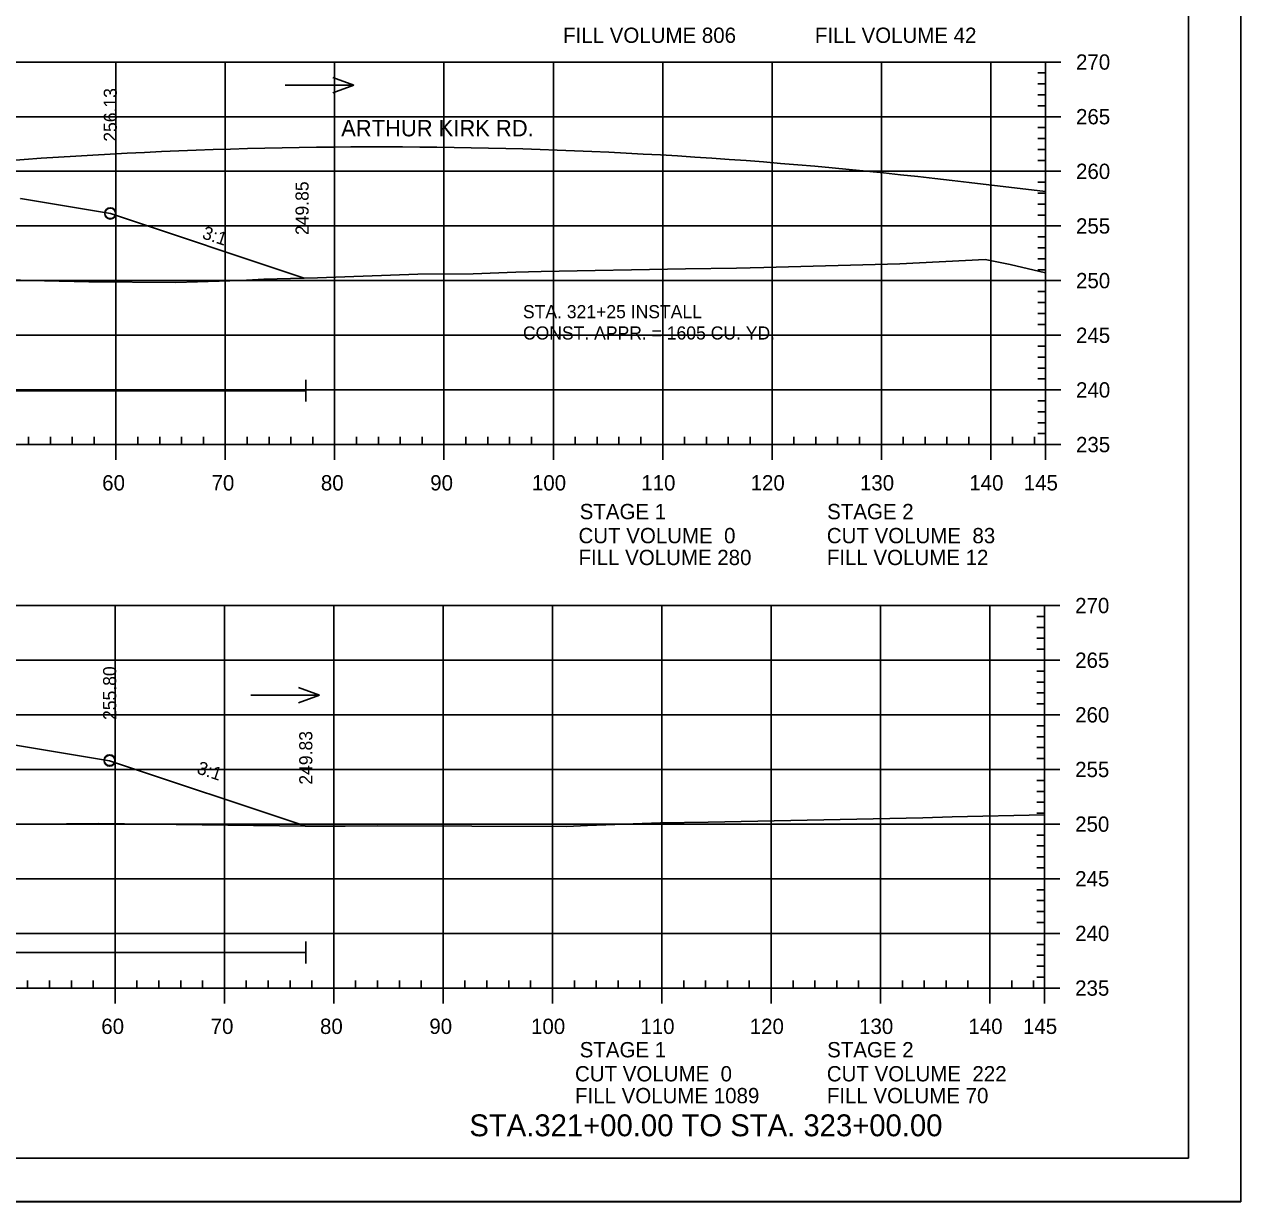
# Model space of a CAD drawing. Extents: x 1365647 to 1367999, y 387113 to 400173.
# Drawn here: x 1365945.8 to 1366057, y 399106.3 to 399214.1 of the extents above; entities that cross this region are included whole.
import ezdxf

# ---------------------------------------------------------------- set-up
doc = ezdxf.new("R2010")
doc.units = 0
for name, color, linetype in [('R_Axis', 7, 'Continuous'), ('R_Axis Annot', 7, 'Continuous'), ('R_Border', 7, 'Continuous'), ('R_Contours', 7, 'Continuous'), ('R_Draft', 7, 'Continuous'), ('R_Drive', 7, 'Continuous'), ('R_Exist Surface', 7, 'Continuous'), ('R_Fin Surface', 7, 'Continuous'), ('R_Fin Surface Annot', 7, 'Continuous'), ('R_Grid', 7, 'Continuous'), ('R_No Plot', 7, 'Continuous'), ('R_Water', 7, 'Continuous'), ('R_Water Annot', 7, 'Continuous'), ('R_Xsect Elev', 7, 'Continuous')]:
    doc.layers.add(name, color=color, linetype=linetype)

msp = doc.modelspace()

# ---------------------------------------------------------------- linework, layer by layer
at = {"layer": 'R_Axis'}
for p, q in [((1366039.17, 399175.6), (1366039.17, 399210.6)), ((1366040.57, 399210.6), (1366039.17, 399210.6)), ((1366039.17, 399209.6), (1366038.47, 399209.6)), ((1366039.17, 399208.6), (1366038.47, 399208.6)), ((1366039.17, 399207.6), (1366038.47, 399207.6)), ((1366039.17, 399206.6), (1366038.47, 399206.6)), ((1366040.57, 399205.6), (1366039.17, 399205.6)), ((1366039.17, 399204.6), (1366038.47, 399204.6)), ((1366039.17, 399203.6), (1366038.47, 399203.6)), ((1366039.17, 399202.6), (1366038.47, 399202.6)), ((1366039.17, 399201.6), (1366038.47, 399201.6)), ((1366040.57, 399200.6), (1366039.17, 399200.6)), ((1366039.17, 399199.6), (1366038.47, 399199.6)), ((1366039.17, 399198.6), (1366038.47, 399198.6)), ((1366039.17, 399197.6), (1366038.47, 399197.6)), ((1366039.17, 399196.6), (1366038.47, 399196.6)), ((1366040.57, 399195.6), (1366039.17, 399195.6)), ((1366039.17, 399194.6), (1366038.47, 399194.6)), ((1366039.17, 399193.6), (1366038.47, 399193.6)), ((1366039.17, 399192.6), (1366038.47, 399192.6)), ((1366039.17, 399191.6), (1366038.47, 399191.6)), ((1366040.57, 399190.6), (1366039.17, 399190.6)), ((1366039.17, 399189.6), (1366038.47, 399189.6)), ((1366039.17, 399188.6), (1366038.47, 399188.6)), ((1366039.17, 399187.6), (1366038.47, 399187.6)), ((1366039.17, 399186.6), (1366038.47, 399186.6)), ((1366040.57, 399185.6), (1366039.17, 399185.6)), ((1366039.17, 399184.6), (1366038.47, 399184.6)), ((1366039.17, 399183.6), (1366038.47, 399183.6)), ((1366039.17, 399182.6), (1366038.47, 399182.6)), ((1366039.17, 399181.6), (1366038.47, 399181.6)), ((1366040.57, 399180.6), (1366039.17, 399180.6)), ((1366039.17, 399179.6), (1366038.47, 399179.6)), ((1366039.17, 399178.6), (1366038.47, 399178.6)), ((1366039.17, 399177.6), (1366038.47, 399177.6)), ((1366039.17, 399176.6), (1366038.47, 399176.6)), ((1365749.17, 399175.6), (1366039.17, 399175.6)), ((1365946.17, 399175.6), (1365946.17, 399176.3)), ((1365948.17, 399175.6), (1365948.17, 399176.3)), ((1365950.17, 399175.6), (1365950.17, 399176.3)), ((1365952.17, 399175.6), (1365952.17, 399176.3)), ((1365954.17, 399174.2), (1365954.17, 399175.6)), ((1365956.17, 399175.6), (1365956.17, 399176.3)), ((1365958.17, 399175.6), (1365958.17, 399176.3)), ((1365960.17, 399175.6), (1365960.17, 399176.3)), ((1365962.17, 399175.6), (1365962.17, 399176.3)), ((1365964.17, 399174.2), (1365964.17, 399175.6)), ((1365966.17, 399175.6), (1365966.17, 399176.3)), ((1365968.17, 399175.6), (1365968.17, 399176.3)), ((1365970.17, 399175.6), (1365970.17, 399176.3)), ((1365972.17, 399175.6), (1365972.17, 399176.3)), ((1365974.17, 399174.2), (1365974.17, 399175.6)), ((1365976.17, 399175.6), (1365976.17, 399176.3)), ((1365978.17, 399175.6), (1365978.17, 399176.3)), ((1365980.17, 399175.6), (1365980.17, 399176.3)), ((1365982.17, 399175.6), (1365982.17, 399176.3)), ((1365984.17, 399174.2), (1365984.17, 399175.6)), ((1365986.17, 399175.6), (1365986.17, 399176.3)), ((1365988.17, 399175.6), (1365988.17, 399176.3)), ((1365990.17, 399175.6), (1365990.17, 399176.3)), ((1365992.17, 399175.6), (1365992.17, 399176.3)), ((1365994.17, 399174.2), (1365994.17, 399175.6)), ((1365996.17, 399175.6), (1365996.17, 399176.3)), ((1365998.17, 399175.6), (1365998.17, 399176.3)), ((1366000.17, 399175.6), (1366000.17, 399176.3)), ((1366002.17, 399175.6), (1366002.17, 399176.3)), ((1366004.17, 399174.2), (1366004.17, 399175.6)), ((1366006.17, 399175.6), (1366006.17, 399176.3)), ((1366008.17, 399175.6), (1366008.17, 399176.3)), ((1366010.17, 399175.6), (1366010.17, 399176.3)), ((1366012.17, 399175.6), (1366012.17, 399176.3)), ((1366014.17, 399174.2), (1366014.17, 399175.6)), ((1366016.17, 399175.6), (1366016.17, 399176.3)), ((1366018.17, 399175.6), (1366018.17, 399176.3)), ((1366020.17, 399175.6), (1366020.17, 399176.3)), ((1366022.17, 399175.6), (1366022.17, 399176.3)), ((1366024.17, 399174.2), (1366024.17, 399175.6)), ((1366026.17, 399175.6), (1366026.17, 399176.3)), ((1366028.17, 399175.6), (1366028.17, 399176.3)), ((1366030.17, 399175.6), (1366030.17, 399176.3)), ((1366032.17, 399175.6), (1366032.17, 399176.3)), ((1366034.17, 399174.2), (1366034.17, 399175.6)), ((1366036.17, 399175.6), (1366036.17, 399176.3)), ((1366038.17, 399175.6), (1366038.17, 399176.3)), ((1366039.17, 399174.2), (1366039.17, 399175.6)), ((1366040.57, 399175.6), (1366039.17, 399175.6)), ((1366039.09, 399125.87), (1366039.09, 399160.87)), ((1366040.49, 399160.87), (1366039.09, 399160.87)), ((1366039.09, 399159.87), (1366038.39, 399159.87)), ((1366039.09, 399158.87), (1366038.39, 399158.87)), ((1366039.09, 399157.87), (1366038.39, 399157.87)), ((1366039.09, 399156.87), (1366038.39, 399156.87)), ((1366040.49, 399155.87), (1366039.09, 399155.87)), ((1366039.09, 399154.87), (1366038.39, 399154.87)), ((1366039.09, 399153.87), (1366038.39, 399153.87)), ((1366039.09, 399152.87), (1366038.39, 399152.87)), ((1366039.09, 399151.87), (1366038.39, 399151.87)), ((1366040.49, 399150.87), (1366039.09, 399150.87)), ((1366039.09, 399149.87), (1366038.39, 399149.87)), ((1366039.09, 399148.87), (1366038.39, 399148.87)), ((1366039.09, 399147.87), (1366038.39, 399147.87)), ((1366039.09, 399146.87), (1366038.39, 399146.87)), ((1366040.49, 399145.87), (1366039.09, 399145.87)), ((1366039.09, 399144.87), (1366038.39, 399144.87)), ((1366039.09, 399143.87), (1366038.39, 399143.87)), ((1366039.09, 399142.87), (1366038.39, 399142.87)), ((1366039.09, 399141.87), (1366038.39, 399141.87)), ((1366040.49, 399140.87), (1366039.09, 399140.87)), ((1366039.09, 399139.87), (1366038.39, 399139.87)), ((1366039.09, 399138.87), (1366038.39, 399138.87)), ((1366039.09, 399137.87), (1366038.39, 399137.87)), ((1366039.09, 399136.87), (1366038.39, 399136.87)), ((1366040.49, 399135.87), (1366039.09, 399135.87)), ((1366039.09, 399134.87), (1366038.39, 399134.87)), ((1366039.09, 399133.87), (1366038.39, 399133.87)), ((1366039.09, 399132.87), (1366038.39, 399132.87)), ((1366039.09, 399131.87), (1366038.39, 399131.87)), ((1366040.49, 399130.87), (1366039.09, 399130.87)), ((1366039.09, 399129.87), (1366038.39, 399129.87)), ((1366039.09, 399128.87), (1366038.39, 399128.87)), ((1366039.09, 399127.87), (1366038.39, 399127.87)), ((1365946.09, 399125.87), (1365946.09, 399126.57)), ((1365948.09, 399125.87), (1365948.09, 399126.57)), ((1365950.09, 399125.87), (1365950.09, 399126.57)), ((1365952.09, 399125.87), (1365952.09, 399126.57)), ((1365956.09, 399125.87), (1365956.09, 399126.57)), ((1365958.09, 399125.87), (1365958.09, 399126.57)), ((1365960.09, 399125.87), (1365960.09, 399126.57)), ((1365962.09, 399125.87), (1365962.09, 399126.57)), ((1365966.09, 399125.87), (1365966.09, 399126.57)), ((1365968.09, 399125.87), (1365968.09, 399126.57)), ((1365970.09, 399125.87), (1365970.09, 399126.57)), ((1365972.09, 399125.87), (1365972.09, 399126.57)), ((1365976.09, 399125.87), (1365976.09, 399126.57)), ((1365978.09, 399125.87), (1365978.09, 399126.57)), ((1365980.09, 399125.87), (1365980.09, 399126.57)), ((1365982.09, 399125.87), (1365982.09, 399126.57)), ((1365986.09, 399125.87), (1365986.09, 399126.57)), ((1365988.09, 399125.87), (1365988.09, 399126.57)), ((1365990.09, 399125.87), (1365990.09, 399126.57)), ((1365992.09, 399125.87), (1365992.09, 399126.57)), ((1365996.09, 399125.87), (1365996.09, 399126.57)), ((1365998.09, 399125.87), (1365998.09, 399126.57)), ((1366000.09, 399125.87), (1366000.09, 399126.57)), ((1366002.09, 399125.87), (1366002.09, 399126.57)), ((1366006.09, 399125.87), (1366006.09, 399126.57)), ((1366008.09, 399125.87), (1366008.09, 399126.57)), ((1366010.09, 399125.87), (1366010.09, 399126.57)), ((1366012.09, 399125.87), (1366012.09, 399126.57)), ((1366016.09, 399125.87), (1366016.09, 399126.57)), ((1366018.09, 399125.87), (1366018.09, 399126.57)), ((1366020.09, 399125.87), (1366020.09, 399126.57)), ((1366022.09, 399125.87), (1366022.09, 399126.57)), ((1366026.09, 399125.87), (1366026.09, 399126.57)), ((1366028.09, 399125.87), (1366028.09, 399126.57)), ((1366030.09, 399125.87), (1366030.09, 399126.57)), ((1366032.09, 399125.87), (1366032.09, 399126.57)), ((1366036.09, 399125.87), (1366036.09, 399126.57)), ((1366038.09, 399125.87), (1366038.09, 399126.57)), ((1366039.09, 399126.87), (1366038.39, 399126.87)), ((1365749.09, 399125.87), (1366039.09, 399125.87)), ((1365954.09, 399124.47), (1365954.09, 399125.87)), ((1365964.09, 399124.47), (1365964.09, 399125.87)), ((1365974.09, 399124.47), (1365974.09, 399125.87)), ((1365984.09, 399124.47), (1365984.09, 399125.87)), ((1365994.09, 399124.47), (1365994.09, 399125.87)), ((1366004.09, 399124.47), (1366004.09, 399125.87)), ((1366014.09, 399124.47), (1366014.09, 399125.87)), ((1366024.09, 399124.47), (1366024.09, 399125.87)), ((1366034.09, 399124.47), (1366034.09, 399125.87)), ((1366039.09, 399124.47), (1366039.09, 399125.87)), ((1366040.49, 399125.87), (1366039.09, 399125.87))]:
    msp.add_line(p, q, dxfattribs=at)
at = {"layer": 'R_Border'}
for q in [(1366052.27, 399315.77), (1365736.09, 399110.31)]:
    msp.add_line((1366052.27, 399110.31), q, dxfattribs=at)
at = {"layer": 'R_Contours'}
for points in [[(1365971.37, 399190.83), (1365953.67, 399196.73), (1365953.67, 399196.73), (1365953.66, 399196.73), (1365945.43, 399198.11), (1365945.43, 399198.11)], [(1365905.3, 399195.41), (1365906.58, 399195.42), (1365908.56, 399195.46), (1365910.59, 399195.46), (1365912.52, 399195.43), (1365913.9, 399195.52), (1365915.86, 399194.83), (1365917.43, 399194.26), (1365919.55, 399193.81), (1365925, 399192.64), (1365929.96, 399191.64), (1365931.14, 399191.42), (1365937.71, 399191.05), (1365939.47, 399190.95), (1365939.74, 399190.93), (1365941.13, 399190.87), (1365945.43, 399190.64), (1365946.26, 399190.61), (1365951.68, 399190.5), (1365959.65, 399190.43), (1365965.58, 399190.6), (1365967.68, 399190.74), (1365971.36, 399190.83), (1365971.37, 399190.83)], [(1365971.52, 399140.69), (1365953.59, 399146.67), (1365945.36, 399148.04)], [(1365905.27, 399145.54), (1365906.99, 399145.56), (1365910.51, 399145.55), (1365912.05, 399145.53), (1365913.27, 399145.6), (1365913.86, 399145.63), (1365914.61, 399145.36), (1365917.83, 399144.21), (1365923.86, 399142.89), (1365924.47, 399142.76), (1365925.16, 399142.63), (1365931.08, 399141.56), (1365933.59, 399141.42), (1365939.33, 399140.99), (1365941.27, 399140.83), (1365943.7, 399140.83), (1365952.59, 399140.93), (1365971.47, 399140.69), (1365971.52, 399140.69)]]:
    msp.add_lwpolyline(points, dxfattribs=at)
at = {"layer": 'R_Drive'}
msp.add_line((1366032.2, 399199.58), (1366039.17, 399198.76), dxfattribs=at)
msp.add_arc((1365978.1, 398752.24), 450.6, 83.1052, 95.9167, dxfattribs=at)
at = {"layer": 'R_Exist Surface'}
for points in [[(1365945.43, 399190.64), (1365946.26, 399190.61), (1365951.68, 399190.5), (1365959.65, 399190.43), (1365965.58, 399190.6), (1365967.68, 399190.74), (1365971.36, 399190.83), (1365972.59, 399190.85), (1365981.79, 399191.18), (1365986.85, 399191.22), (1365990.73, 399191.38), (1365993.07, 399191.44), (1366006.27, 399191.67), (1366010.91, 399191.75), (1366013.42, 399191.81), (1366025.86, 399192.13), (1366033.65, 399192.54), (1366035.94, 399192.07), (1366039.17, 399191.32)], [(1365943.7, 399140.83), (1365952.59, 399140.93), (1365971.47, 399140.69), (1365975.13, 399140.69), (1365978.06, 399140.71), (1365995.36, 399140.65), (1365997.29, 399140.74), (1366003.97, 399140.98), (1366008.33, 399141.05), (1366027.95, 399141.46), (1366030.63, 399141.54), (1366039.09, 399141.73)]]:
    msp.add_lwpolyline(points, dxfattribs=at)
at = {"layer": 'R_Fin Surface'}
for points in [[(1365945.43, 399198.11), (1365953.66, 399196.73), (1365953.67, 399196.73), (1365953.67, 399196.73), (1365971.37, 399190.83)], [(1365812.69, 399142.64), (1365828.61, 399137.33), (1365834.59, 399139.32), (1365835.17, 399139.42), (1365856.59, 399142.99), (1365862.59, 399143.58), (1365864.59, 399143.77), (1365894.09, 399146.66), (1365923.59, 399149.55), (1365925.59, 399149.75), (1365931.59, 399150.34), (1365945.36, 399148.04), (1365953.59, 399146.67), (1365971.52, 399140.69)]]:
    msp.add_lwpolyline(points, dxfattribs=at)
at = {"layer": 'R_Grid'}
for p, q in [((1365749.17, 399210.6), (1366039.17, 399210.6)), ((1365954.17, 399175.6), (1365954.17, 399210.6)), ((1365964.17, 399175.6), (1365964.17, 399210.6)), ((1365974.17, 399175.6), (1365974.17, 399210.6)), ((1365984.17, 399175.6), (1365984.17, 399210.6)), ((1365994.17, 399175.6), (1365994.17, 399210.6)), ((1366004.17, 399175.6), (1366004.17, 399210.6)), ((1366014.17, 399175.6), (1366014.17, 399210.6)), ((1366024.17, 399175.6), (1366024.17, 399210.6)), ((1366034.17, 399175.6), (1366034.17, 399210.6)), ((1366039.17, 399175.6), (1366039.17, 399210.6)), ((1365749.17, 399205.6), (1366039.17, 399205.6)), ((1365749.17, 399200.6), (1366039.17, 399200.6)), ((1365749.17, 399195.6), (1366039.17, 399195.6)), ((1365749.17, 399190.6), (1366039.17, 399190.6)), ((1365749.17, 399185.6), (1366039.17, 399185.6)), ((1365749.17, 399180.6), (1366039.17, 399180.6)), ((1365749.17, 399175.6), (1366039.17, 399175.6)), ((1365749.09, 399160.87), (1366039.09, 399160.87)), ((1365954.09, 399125.87), (1365954.09, 399160.87)), ((1365964.09, 399125.87), (1365964.09, 399160.87)), ((1365974.09, 399125.87), (1365974.09, 399160.87)), ((1365984.09, 399125.87), (1365984.09, 399160.87)), ((1365994.09, 399125.87), (1365994.09, 399160.87)), ((1366004.09, 399125.87), (1366004.09, 399160.87)), ((1366014.09, 399125.87), (1366014.09, 399160.87)), ((1366024.09, 399125.87), (1366024.09, 399160.87)), ((1366034.09, 399125.87), (1366034.09, 399160.87)), ((1366039.09, 399125.87), (1366039.09, 399160.87)), ((1365749.09, 399155.87), (1366039.09, 399155.87)), ((1365749.09, 399150.87), (1366039.09, 399150.87)), ((1365749.09, 399145.87), (1366039.09, 399145.87)), ((1365749.09, 399140.87), (1366039.09, 399140.87)), ((1365749.09, 399135.87), (1366039.09, 399135.87)), ((1365749.09, 399130.87), (1366039.09, 399130.87)), ((1365749.09, 399125.87), (1366039.09, 399125.87))]:
    msp.add_line(p, q, dxfattribs=at)
at = {"layer": 'R_No Plot'}
msp.add_line((1365723.69, 399106.33), (1366057.03, 399106.33), dxfattribs=at)
msp.add_lwpolyline([(1365723.69, 399319.66), (1366057.03, 399319.66), (1366057.03, 399106.32), (1365723.69, 399106.32)], close=True, dxfattribs=at)
for centre in [(1365953.65, 399196.77), (1365953.65, 399196.73), (1365953.59, 399146.72), (1365953.59, 399146.72), (1365953.59, 399146.67)]:
    msp.add_circle(centre, 0.5, dxfattribs=at)
at = {"layer": 'R_Water'}
for p, q in [((1365971.54, 399179.53), (1365971.54, 399181.53)), ((1365880.05, 399180.53), (1365971.54, 399180.53)), ((1365971.52, 399128.13), (1365971.52, 399130.13)), ((1365881.2, 399129.13), (1365971.52, 399129.13))]:
    msp.add_line(p, q, dxfattribs=at)
at = {"layer": 'R_Water Annot'}
for p, q in [((1365975.93, 399208.48), (1365974.01, 399209.18)), ((1365969.65, 399208.48), (1365975.93, 399208.48)), ((1365975.93, 399208.48), (1365974.01, 399207.78)), ((1365972.78, 399152.66), (1365970.86, 399153.36)), ((1365966.5, 399152.66), (1365972.78, 399152.66)), ((1365972.78, 399152.66), (1365970.86, 399151.96))]:
    msp.add_line(p, q, dxfattribs=at)

# ---------------------------------------------------------------- texts
at = {"layer": 'R_Axis Annot'}
for s, p in [('FILL VOLUME 806', (1365995.06, 399212.35)), ('FILL VOLUME 42', (1366018.09, 399212.35)), ('270', (1366041.97, 399209.9)), ('265', (1366041.97, 399204.9)), ('260', (1366041.97, 399199.9)), ('255', (1366041.97, 399194.9)), ('250', (1366041.97, 399189.9)), ('245', (1366041.97, 399184.9)), ('240', (1366041.97, 399179.9)), ('235', (1366041.97, 399174.9)), ('60', (1365952.91, 399171.4)), ('70', (1365962.91, 399171.4)), ('80', (1365972.91, 399171.4)), ('90', (1365982.91, 399171.4)), ('100', (1365992.21, 399171.4)), ('110', (1366002.21, 399171.4)), ('120', (1366012.21, 399171.4)), ('130', (1366022.21, 399171.4)), ('140', (1366032.21, 399171.4)), ('145', (1366037.19, 399171.4)), ('STAGE 1', (1365996.58, 399168.77)), ('STAGE 2', (1366019.21, 399168.77)), ('CUT VOLUME  0', (1365996.47, 399166.57)), ('CUT VOLUME  83', (1366019.18, 399166.57)), ('FILL VOLUME 280', (1365996.47, 399164.57)), ('FILL VOLUME 12', (1366019.18, 399164.57)), ('270', (1366041.89, 399160.17)), ('265', (1366041.89, 399155.17)), ('260', (1366041.89, 399150.17)), ('255', (1366041.89, 399145.17)), ('250', (1366041.89, 399140.17)), ('245', (1366041.89, 399135.17)), ('240', (1366041.89, 399130.17)), ('235', (1366041.89, 399125.17)), ('60', (1365952.83, 399121.67)), ('70', (1365962.83, 399121.67)), ('80', (1365972.83, 399121.67)), ('90', (1365982.83, 399121.67)), ('100', (1365992.13, 399121.67)), ('110', (1366002.13, 399121.67)), ('120', (1366012.13, 399121.67)), ('130', (1366022.13, 399121.67)), ('140', (1366032.13, 399121.67)), ('145', (1366037.12, 399121.67)), ('STAGE 1', (1365996.58, 399119.53)), ('STAGE 2', (1366019.21, 399119.53)), ('CUT VOLUME  0', (1365996.15, 399117.33)), ('CUT VOLUME  222', (1366019.18, 399117.33)), ('FILL VOLUME 1089', (1365996.15, 399115.33)), ('FILL VOLUME 70', (1366019.18, 399115.33))]:
    msp.add_text(s, height=1.4, dxfattribs=at).set_placement(p)
at = {"layer": 'R_Draft'}
for s, height, p in [('ARTHUR KIRK RD.', 1.5, (1365974.77, 399203.8)), ('STA. 321+25 INSTALL ', 1.2, (1365991.39, 399187.16)), ('CONST. APPR. = 1605 CU. YD.', 1.2, (1365991.39, 399185.21))]:
    msp.add_text(s, height=height, rotation=360, dxfattribs=at).set_placement(p)
msp.add_text('STA.321+00.00 TO STA. 323+00.00', height=2, dxfattribs=at).set_placement((1365986.49, 399112.31))
at = {"layer": 'R_Fin Surface Annot'}
for s, rotation, p in [('256.13', 90, (1365954.25, 399203.31)), ('249.85', 90, (1365971.79, 399194.77)), ('3:1', 341.5649, (1365961.97, 399194.49)), ('3:1', 341.5651, (1365961.49, 399145.53))]:
    msp.add_text(s, height=1.2, rotation=rotation, dxfattribs=at).set_placement(p)
at = {"layer": 'R_Xsect Elev'}
for s, p in [('255.80', (1365954.19, 399150.4)), ('249.83', (1365972.13, 399144.48))]:
    msp.add_text(s, height=1.2, rotation=90, dxfattribs=at).set_placement(p)

doc.saveas('drawing.dxf')
